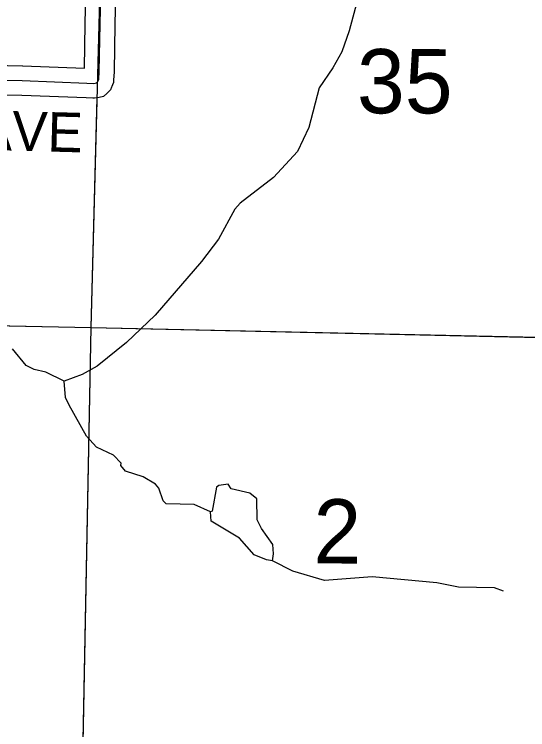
# Model space of a CAD drawing. Extents: x -132.8 to -73.3, y -60 to -26.
# Drawn here: x -94.063 to -93.024, y -39.937 to -38.489 of the extents above; entities that cross this region are included whole.
import ezdxf

# ---------------------------------------------------------------- set-up
doc = ezdxf.new("R2010")
doc.units = 0
for name, color, linetype in [('tdCoHydroRiver', 7, 'Continuous'), ('tdCoSecRdTxt', 7, 'Continuous'), ('tdCoSecRteBand', 7, 'Continuous'), ('tdCoSecRteCL', 7, 'Continuous'), ('tdCoSectLine', 7, 'Continuous'), ('tdCoSectLinePart', 7, 'Continuous'), ('tdCoSectNmbr', 7, 'Continuous'), ('tdCoSurfGravel', 7, 'Continuous'), ('tdCoTwpBndry', 7, 'Continuous'), ('tdCoTwpBndryShd', 7, 'Continuous')]:
    doc.layers.add(name, color=color, linetype=linetype)

msp = doc.modelspace()

# ---------------------------------------------------------------- linework, layer by layer
at = {"layer": 'tdCoHydroRiver'}
for points in [[(-93.3615, -38.4316), (-93.3855, -38.5226), (-93.4006, -38.5649), (-93.4186, -38.5976), (-93.4463, -38.638), (-93.4669, -38.718), (-93.49, -38.7665), (-93.5384, -38.8191), (-93.6058, -38.8713), (-93.6171, -38.8837), (-93.6499, -38.9445), (-93.684, -38.9895), (-93.7778, -39.0979), (-93.8357, -39.1535), (-93.8951, -39.2012), (-93.9254, -39.2179), (-93.962, -39.2313)], [(-93.962, -39.2313), (-93.9995, -39.2132), (-94.0231, -39.2079), (-94.0387, -39.1997), (-94.0664, -39.166)], [(-93.6662, -39.4962), (-93.699, -39.4813), (-93.7558, -39.4801), (-93.7619, -39.4737), (-93.7709, -39.4482), (-93.777, -39.4402), (-93.802, -39.4255), (-93.838, -39.4137), (-93.8472, -39.4025), (-93.8471, -39.3977), (-93.8626, -39.3816), (-93.897, -39.3652), (-93.917, -39.3426), (-93.952, -39.2804), (-93.9596, -39.2645), (-93.962, -39.2313)], [(-93.5865, -39.4584), (-93.6242, -39.4498), (-93.6303, -39.4402), (-93.6493, -39.4429), (-93.6541, -39.446), (-93.663, -39.4947), (-93.6662, -39.4962)], [(-93.5404, -39.595), (-93.5385, -39.5809), (-93.5397, -39.5619), (-93.5627, -39.5299), (-93.5718, -39.5124), (-93.5725, -39.4698), (-93.5865, -39.4584)], [(-93.5404, -39.595), (-93.553, -39.5932), (-93.578, -39.5832), (-93.6073, -39.5495), (-93.665, -39.5151), (-93.6662, -39.4962)], [(-93.0731, -39.6569), (-93.0918, -39.6502), (-93.1644, -39.6487), (-93.2084, -39.6399), (-93.3391, -39.6277), (-93.4355, -39.6351), (-93.4998, -39.6164), (-93.5404, -39.595)]]:
    msp.add_lwpolyline(points, dxfattribs=at)
at = {"layer": 'tdCoSecRteBand'}
for points in [[(-93.856, -38.3546), (-93.8595, -38.5096), (-93.8612, -38.605), (-93.8612, -38.6054), (-93.8612, -38.6059), (-93.862, -38.6217), (-93.8622, -38.627), (-93.8643, -38.6319), (-93.8657, -38.6352), (-93.8663, -38.6366), (-93.8685, -38.642), (-93.8727, -38.6462), (-93.8757, -38.6491), (-93.8823, -38.6557), (-93.8915, -38.6574), (-93.8969, -38.6584), (-93.9004, -38.659), (-93.9039, -38.6588), (-93.9175, -38.6581), (-94.0479, -38.6532), (-94.4733, -38.6441)], [(-94.472, -38.5841), (-94.0464, -38.5932), (-94.0462, -38.5932), (-94.0459, -38.5932), (-93.9211, -38.5979), (-93.9195, -38.5085), (-93.9195, -38.5084), (-93.9195, -38.5084), (-93.916, -38.3533)]]:
    msp.add_lwpolyline(points, dxfattribs=at)
at = {"layer": 'tdCoSecRteCL'}
msp.add_lwpolyline([(-94.4727, -38.6141), (-94.0471, -38.6232), (-93.9161, -38.6281), (-93.9023, -38.6289), (-93.8969, -38.6279), (-93.8939, -38.6249), (-93.8933, -38.6235), (-93.8919, -38.6203), (-93.8912, -38.6045), (-93.8895, -38.509), (-93.886, -38.3539)], dxfattribs=at)
at = {"layer": 'tdCoSectLine'}
for points in [[(-93.9077, -39.1227), (-93.8812, -38.1273)], [(-94.8967, -39.1026), (-93.9077, -39.1227)], [(-93.9264, -40.0986), (-93.9077, -39.1227)], [(-93.9077, -39.1227), (-92.9108, -39.1449)]]:
    msp.add_lwpolyline(points, dxfattribs=at)
at = {"layer": 'tdCoSectLinePart'}
for points in [[(-93.9077, -39.1227), (-93.8953, -38.6578)], [(-94.8698, -39.1031), (-93.9077, -39.1227)], [(-93.9258, -40.0686), (-93.9077, -39.1227)], [(-93.9077, -39.1227), (-92.9406, -39.1443)]]:
    msp.add_lwpolyline(points, dxfattribs=at)
at = {"layer": 'tdCoSurfGravel'}
for points in [[(-93.8933, -38.6235), (-93.8919, -38.6203), (-93.8912, -38.6045), (-93.8895, -38.509), (-93.886, -38.3539), (-93.8826, -38.1902), (-93.8808, -38.1273)], [(-94.4727, -38.6141), (-94.0471, -38.6232), (-93.9161, -38.6281), (-93.9023, -38.6289), (-93.8969, -38.6279), (-93.8939, -38.6249), (-93.8933, -38.6235)]]:
    msp.add_lwpolyline(points, dxfattribs=at)
at = {"layer": 'tdCoTwpBndry'}
msp.add_lwpolyline([(-94.8695, -39.1031), (-93.9077, -39.1227), (-92.9408, -39.1442)], dxfattribs=at)
at = {"layer": 'tdCoTwpBndryShd'}
msp.add_lwpolyline([(-106.7236, -38.7848), (-105.728, -38.8086), (-104.7303, -38.8432), (-103.7331, -38.8774), (-102.8073, -38.9026), (-101.8117, -38.9301), (-100.8159, -38.959), (-99.8163, -38.9833), (-98.8197, -39.0068), (-97.8233, -39.0296), (-96.8881, -39.0551), (-95.8911, -39.0794), (-94.8967, -39.1026), (-93.9077, -39.1227), (-92.9108, -39.1449), (-91.9134, -39.1669), (-90.9452, -39.1903), (-89.9443, -39.2161), (-88.9458, -39.2388), (-87.9547, -39.2627), (-86.9487, -39.2862), (-85.9517, -39.3085)], dxfattribs=at)

# ---------------------------------------------------------------- texts
at = {"layer": 'tdCoSecRdTxt'}
msp.add_text('RUSTIC AVE', height=0.08, rotation=358.4703, dxfattribs=at).set_placement((-94.5671, -38.7515))
at = {"layer": 'tdCoSectNmbr'}
for s, rotation, p in [('35', 359.9297, (-93.3698, -38.6894)), ('2', 359.9296, (-93.4578, -39.6006))]:
    msp.add_text(s, height=0.13, rotation=rotation, dxfattribs=at).set_placement(p)

doc.saveas('drawing.dxf')
